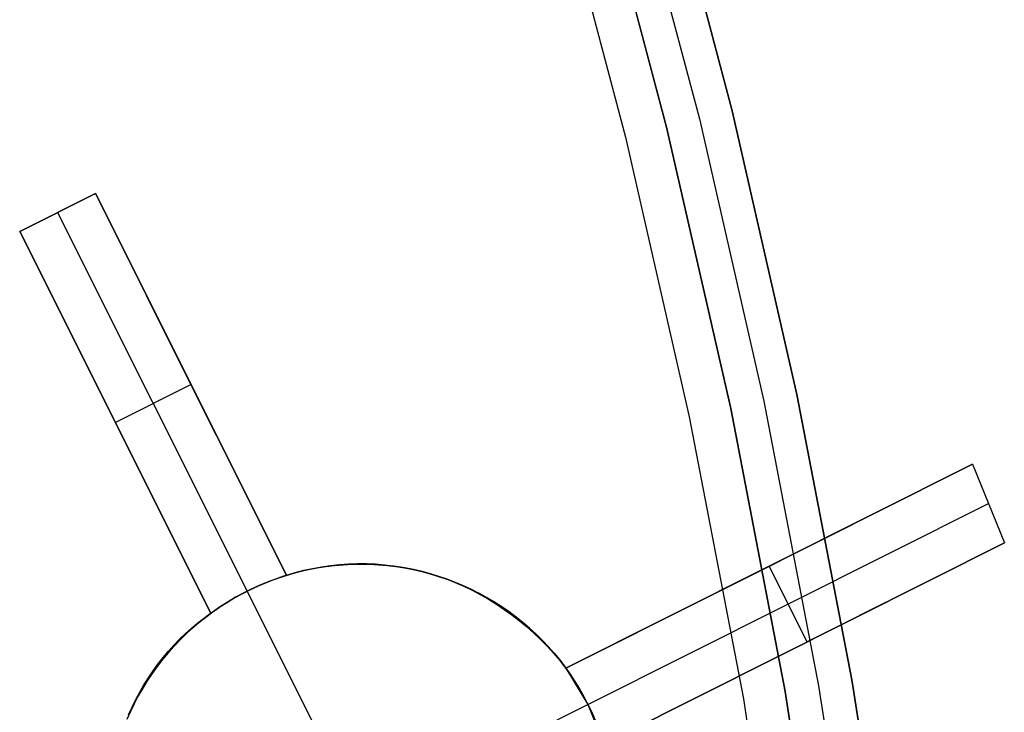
# Model space of a CAD drawing. Header units: millimetres. Extents: x 7986 to 9191, y -11326 to -10283.
# Tile 306 of 312: x 8677 to 8688, y -10649 to -10641. Entities that reach past the tile are written whole.
import ezdxf

# ---------------------------------------------------------------- set-up
doc = ezdxf.new("R2010")
doc.units = ezdxf.units.MM
doc.layers.add('BLANCO METALICO', color=7, linetype='Continuous', true_color=0xededed)
doc.layers.add('color', color=7, linetype='Continuous')

msp = doc.modelspace()

# ---------------------------------------------------------------- linework, layer by layer
at = {"layer": 'BLANCO METALICO'}
for p, q in [((8684.192, -10638.679, 143.581), (8685.071, -10641.999, 143.581)), ((8685.071, -10641.999, 141.965), (8684.192, -10638.679, 141.965)), ((8685.071, -10641.999, 140.465), (8684.192, -10638.679, 140.465)), ((8684.192, -10638.679, 142.773), (8685.071, -10641.999, 142.773)), ((8684.192, -10638.679, 141.215), (8685.071, -10641.999, 141.215)), ((8683.807, -10638.788, 143.581), (8684.683, -10642.095, 143.581)), ((8684.295, -10642.191, 143.581), (8683.422, -10638.897, 143.581)), ((8683.422, -10638.897, 141.965), (8684.295, -10642.191, 141.965)), ((8684.295, -10642.191, 142.773), (8683.422, -10638.897, 142.773)), ((8683.422, -10638.897, 140.465), (8684.295, -10642.191, 140.465)), ((8682.941, -10639.033, 139.165), (8683.809, -10642.31, 139.165)), ((8682.941, -10639.033, 139.965), (8683.809, -10642.31, 139.965)), ((8685.071, -10641.999, 143.581), (8685.836, -10645.348, 143.581)), ((8685.836, -10645.348, 141.965), (8685.071, -10641.999, 141.965)), ((8685.836, -10645.348, 140.465), (8685.071, -10641.999, 140.465)), ((8685.071, -10641.999, 142.773), (8685.836, -10645.348, 142.773)), ((8685.071, -10641.999, 141.215), (8685.836, -10645.348, 141.215)), ((8685.053, -10645.513, 143.581), (8684.295, -10642.191, 143.581)), ((8684.295, -10642.191, 141.965), (8685.053, -10645.513, 141.965)), ((8685.053, -10645.513, 142.773), (8684.295, -10642.191, 142.773)), ((8684.295, -10642.191, 140.465), (8685.053, -10645.513, 140.465)), ((8684.683, -10642.095, 143.581), (8685.444, -10645.43, 143.581)), ((8683.809, -10642.31, 139.165), (8684.564, -10645.615, 139.165)), ((8683.809, -10642.31, 139.965), (8684.564, -10645.615, 139.965)), ((8685.444, -10645.43, 143.581), (8686.09, -10648.79, 143.581)), ((8685.836, -10645.348, 143.581), (8686.484, -10648.721, 143.581)), ((8686.484, -10648.721, 141.965), (8685.836, -10645.348, 141.965)), ((8686.484, -10648.721, 140.465), (8685.836, -10645.348, 140.465)), ((8685.836, -10645.348, 142.773), (8686.484, -10648.721, 142.773)), ((8685.836, -10645.348, 141.215), (8686.484, -10648.721, 141.215)), ((8685.696, -10648.859, 143.581), (8685.053, -10645.513, 143.581)), ((8685.053, -10645.513, 141.965), (8685.696, -10648.859, 141.965)), ((8685.696, -10648.859, 142.773), (8685.053, -10645.513, 142.773)), ((8685.053, -10645.513, 140.465), (8685.696, -10648.859, 140.465)), ((8684.564, -10645.615, 139.165), (8685.203, -10648.944, 139.165)), ((8684.564, -10645.615, 139.965), (8685.203, -10648.944, 139.965)), ((8686.09, -10648.79, 143.581), (8686.619, -10652.17, 143.581)), ((8686.484, -10648.721, 143.581), (8687.016, -10652.115, 143.581)), ((8687.016, -10652.115, 141.965), (8686.484, -10648.721, 141.965)), ((8687.016, -10652.115, 140.465), (8686.484, -10648.721, 140.465)), ((8686.484, -10648.721, 142.773), (8687.016, -10652.115, 142.773)), ((8686.484, -10648.721, 141.215), (8687.016, -10652.115, 141.215)), ((8686.223, -10652.225, 143.581), (8685.696, -10648.859, 143.581)), ((8685.696, -10648.859, 141.965), (8686.223, -10652.225, 141.965)), ((8686.223, -10652.225, 142.773), (8685.696, -10648.859, 142.773)), ((8685.696, -10648.859, 140.465), (8686.223, -10652.225, 140.465)), ((8685.203, -10648.944, 139.165), (8685.728, -10652.294, 139.165)), ((8685.203, -10648.944, 139.965), (8685.728, -10652.294, 139.965))]:
    msp.add_line(p, q, dxfattribs=at)
at = {"layer": 'color', "color": 254, "true_color": 0xcad1ee}
for p, q in [((8677.548, -10642.977, -15.241), (8676.654, -10643.425, -15.241)), ((8676.654, -10643.425, -12.483), (8677.548, -10642.977, -12.9)), ((8677.548, -10642.977, -15.241), (8676.654, -10643.425, -15.241)), ((8676.654, -10643.425, -13.862), (8677.548, -10642.977, -13.862)), ((8676.654, -10643.425, -12.483), (8677.548, -10642.977, -12.9)), ((8679.807, -10647.485, -20.283), (8677.548, -10642.977, -15.241)), ((8677.548, -10642.977, -15.241), (8677.548, -10642.977, -12.9)), ((8677.548, -10642.977, -15.241), (8677.548, -10642.977, -12.9)), ((8677.548, -10642.977, -12.9), (8679.807, -10647.485, -13.411)), ((8679.807, -10647.485, -20.283), (8677.548, -10642.977, -15.241)), ((8677.548, -10642.977, -12.9), (8679.807, -10647.485, -13.411)), ((8677.101, -10643.201, -15.241), (8679.341, -10647.671, -20.241)), ((8677.101, -10643.201, -15.241), (8677.101, -10643.201, -12.691)), ((8676.654, -10643.425, -15.241), (8678.913, -10647.933, -20.283)), ((8676.654, -10643.425, -12.483), (8676.654, -10643.425, -15.241)), ((8678.913, -10647.933, -13), (8676.654, -10643.425, -12.483)), ((8676.654, -10643.425, -12.483), (8676.654, -10643.425, -15.241)), ((8676.654, -10643.425, -15.241), (8678.913, -10647.933, -20.283)), ((8678.913, -10647.933, -13), (8676.654, -10643.425, -12.483)), ((8679.807, -10647.485, -16.591), (8678.153, -10644.184, -16.591)), ((8677.165, -10644.446, -16.383), (8678.913, -10647.933, -16.383)), ((8677.783, -10645.679, -17.762), (8678.677, -10645.231, -17.762)), ((8678.677, -10645.231, -17.762), (8678.677, -10645.231, -13.141)), ((8677.783, -10645.679, -17.762), (8677.783, -10645.679, -12.728)), ((8687.911, -10646.173, -16.908), (8683.106, -10648.581, -22.283)), ((8683.106, -10648.581, -14.704), (8687.911, -10646.173, -16.908)), ((8687.911, -10646.173, -16.908), (8683.106, -10648.581, -22.283)), ((8683.106, -10648.581, -14.704), (8687.911, -10646.173, -16.908)), ((8687.911, -10646.173, -16.908), (8688.286, -10647.103, -16.99)), ((8687.911, -10646.173, -16.908), (8688.286, -10647.103, -16.99)), ((8683.367, -10649.009, -22.241), (8688.098, -10646.638, -16.948)), ((8683.106, -10648.581, -18.493), (8686.493, -10646.883, -18.493)), ((8683.554, -10649.475, -22.283), (8688.286, -10647.103, -16.99)), ((8688.286, -10647.103, -16.99), (8683.554, -10649.475, -14.826)), ((8683.554, -10649.475, -22.283), (8688.286, -10647.103, -16.99)), ((8688.286, -10647.103, -16.99), (8683.554, -10649.475, -14.826)), ((8679.909, -10647.453, -13.456), (8680.012, -10647.426, -13.501)), ((8679.909, -10647.453, -13.456), (8680.012, -10647.426, -13.501)), ((8679.965, -10647.441, -22.756), (8680.066, -10647.418, -22.756)), ((8680.072, -10647.416, -33.241), (8679.971, -10647.439, -33.241)), ((8680.072, -10647.416, -33.241), (8679.971, -10647.439, -33.241)), ((8680.012, -10647.426, -13.501), (8680.116, -10647.403, -13.546)), ((8680.012, -10647.426, -13.501), (8680.116, -10647.403, -13.546)), ((8680.066, -10647.418, -22.756), (8680.168, -10647.398, -22.756)), ((8680.174, -10647.397, -33.241), (8680.072, -10647.416, -33.241)), ((8680.174, -10647.397, -33.241), (8680.072, -10647.416, -33.241)), ((8680.116, -10647.403, -13.546), (8680.22, -10647.383, -13.592)), ((8680.116, -10647.403, -13.546), (8680.22, -10647.383, -13.592)), ((8680.168, -10647.398, -22.756), (8680.27, -10647.382, -22.756)), ((8680.277, -10647.381, -33.241), (8680.174, -10647.397, -33.241)), ((8680.277, -10647.381, -33.241), (8680.174, -10647.397, -33.241)), ((8680.22, -10647.383, -13.592), (8680.326, -10647.368, -13.637)), ((8680.22, -10647.383, -13.592), (8680.326, -10647.368, -13.637)), ((8680.27, -10647.382, -22.756), (8680.373, -10647.369, -22.756)), ((8680.379, -10647.369, -33.241), (8680.277, -10647.381, -33.241)), ((8680.379, -10647.369, -33.241), (8680.277, -10647.381, -33.241)), ((8680.326, -10647.368, -13.637), (8680.432, -10647.357, -13.682)), ((8680.326, -10647.368, -13.637), (8680.432, -10647.357, -13.682)), ((8680.373, -10647.369, -22.756), (8680.476, -10647.36, -22.756)), ((8680.483, -10647.36, -33.241), (8680.379, -10647.369, -33.241)), ((8680.483, -10647.36, -33.241), (8680.379, -10647.369, -33.241)), ((8680.432, -10647.357, -13.682), (8680.538, -10647.349, -13.727)), ((8680.432, -10647.357, -13.682), (8680.538, -10647.349, -13.727)), ((8680.476, -10647.36, -22.756), (8680.58, -10647.355, -22.756)), ((8680.586, -10647.355, -33.241), (8680.483, -10647.36, -33.241)), ((8680.586, -10647.355, -33.241), (8680.483, -10647.36, -33.241)), ((8680.538, -10647.349, -13.727), (8680.644, -10647.346, -13.772)), ((8680.538, -10647.349, -13.727), (8680.644, -10647.346, -13.772)), ((8680.58, -10647.355, -22.756), (8680.684, -10647.353, -22.756)), ((8680.69, -10647.353, -33.241), (8680.586, -10647.355, -33.241)), ((8680.69, -10647.353, -33.241), (8680.586, -10647.355, -33.241)), ((8680.644, -10647.346, -13.772), (8680.751, -10647.346, -13.817)), ((8680.644, -10647.346, -13.772), (8680.751, -10647.346, -13.817)), ((8680.684, -10647.353, -22.756), (8680.787, -10647.355, -22.756)), ((8680.793, -10647.355, -33.241), (8680.69, -10647.353, -33.241)), ((8680.793, -10647.355, -33.241), (8680.69, -10647.353, -33.241)), ((8680.751, -10647.346, -13.817), (8680.858, -10647.351, -13.861)), ((8680.751, -10647.346, -13.817), (8680.858, -10647.351, -13.861)), ((8680.787, -10647.355, -22.756), (8680.891, -10647.36, -22.756)), ((8680.896, -10647.361, -33.241), (8680.793, -10647.355, -33.241)), ((8680.896, -10647.361, -33.241), (8680.793, -10647.355, -33.241)), ((8680.858, -10647.351, -13.861), (8680.965, -10647.36, -13.905)), ((8680.858, -10647.351, -13.861), (8680.965, -10647.36, -13.905)), ((8680.891, -10647.36, -22.756), (8680.994, -10647.369, -22.756)), ((8681, -10647.37, -33.241), (8680.896, -10647.361, -33.241)), ((8681, -10647.37, -33.241), (8680.896, -10647.361, -33.241)), ((8680.965, -10647.36, -13.905), (8681.071, -10647.372, -13.948)), ((8680.965, -10647.36, -13.905), (8681.071, -10647.372, -13.948)), ((8680.994, -10647.369, -22.756), (8681.097, -10647.382, -22.756)), ((8681.102, -10647.382, -33.241), (8681, -10647.37, -33.241)), ((8681.102, -10647.382, -33.241), (8681, -10647.37, -33.241)), ((8681.071, -10647.372, -13.948), (8681.177, -10647.389, -13.991)), ((8681.071, -10647.372, -13.948), (8681.177, -10647.389, -13.991)), ((8681.097, -10647.382, -22.756), (8681.2, -10647.398, -22.756)), ((8681.205, -10647.398, -33.241), (8681.102, -10647.382, -33.241)), ((8681.205, -10647.398, -33.241), (8681.102, -10647.382, -33.241)), ((8681.177, -10647.389, -13.991), (8681.283, -10647.409, -14.034)), ((8681.177, -10647.389, -13.991), (8681.283, -10647.409, -14.034)), ((8681.2, -10647.398, -22.756), (8681.302, -10647.417, -22.756)), ((8681.306, -10647.418, -33.241), (8681.205, -10647.398, -33.241)), ((8681.306, -10647.418, -33.241), (8681.205, -10647.398, -33.241)), ((8681.283, -10647.409, -14.034), (8681.388, -10647.434, -14.076)), ((8681.283, -10647.409, -14.034), (8681.388, -10647.434, -14.076)), ((8681.302, -10647.417, -22.756), (8681.403, -10647.44, -22.756)), ((8681.407, -10647.441, -33.241), (8681.306, -10647.418, -33.241)), ((8681.407, -10647.441, -33.241), (8681.306, -10647.418, -33.241)), ((8685.956, -10648.271, -19.595), (8685.508, -10647.377, -19.595)), ((8685.508, -10647.377, -19.595), (8685.508, -10647.377, -15.805)), ((8679.57, -10647.568, -22.756), (8679.667, -10647.531, -22.756)), ((8679.674, -10647.529, -33.241), (8679.577, -10647.565, -33.241)), ((8679.674, -10647.529, -33.241), (8679.577, -10647.565, -33.241)), ((8679.604, -10647.554, -20.254), (8679.671, -10647.529, -20.262)), ((8679.604, -10647.554, -20.254), (8679.671, -10647.529, -20.262)), ((8679.667, -10647.531, -22.756), (8679.765, -10647.498, -22.756)), ((8679.671, -10647.529, -20.262), (8679.739, -10647.506, -20.271)), ((8679.671, -10647.529, -20.262), (8679.739, -10647.506, -20.271)), ((8679.772, -10647.495, -33.241), (8679.674, -10647.529, -33.241)), ((8679.772, -10647.495, -33.241), (8679.674, -10647.529, -33.241)), ((8679.739, -10647.506, -20.271), (8679.807, -10647.485, -20.283)), ((8679.739, -10647.506, -20.271), (8679.807, -10647.485, -20.283)), ((8679.765, -10647.498, -22.756), (8679.864, -10647.468, -22.756)), ((8679.871, -10647.466, -33.241), (8679.772, -10647.495, -33.241)), ((8679.871, -10647.466, -33.241), (8679.772, -10647.495, -33.241)), ((8679.807, -10647.485, -13.411), (8679.909, -10647.453, -13.456)), ((8679.807, -10647.485, -13.411), (8679.909, -10647.453, -13.456)), ((8679.807, -10647.485, -20.283), (8679.807, -10647.485, -13.411)), ((8679.807, -10647.485, -20.283), (8679.807, -10647.485, -13.411)), ((8679.864, -10647.468, -22.756), (8679.965, -10647.441, -22.756)), ((8679.971, -10647.439, -33.241), (8679.871, -10647.466, -33.241)), ((8679.971, -10647.439, -33.241), (8679.871, -10647.466, -33.241)), ((8681.388, -10647.434, -14.076), (8681.492, -10647.462, -14.117)), ((8681.388, -10647.434, -14.076), (8681.492, -10647.462, -14.117)), ((8681.403, -10647.44, -22.756), (8681.503, -10647.467, -22.756)), ((8681.507, -10647.468, -33.241), (8681.407, -10647.441, -33.241)), ((8681.507, -10647.468, -33.241), (8681.407, -10647.441, -33.241)), ((8681.492, -10647.462, -14.117), (8681.596, -10647.495, -14.158)), ((8681.492, -10647.462, -14.117), (8681.596, -10647.495, -14.158)), ((8681.503, -10647.467, -22.756), (8681.603, -10647.497, -22.756)), ((8681.607, -10647.498, -33.241), (8681.507, -10647.468, -33.241)), ((8681.607, -10647.498, -33.241), (8681.507, -10647.468, -33.241)), ((8681.596, -10647.495, -14.158), (8681.698, -10647.531, -14.198)), ((8681.596, -10647.495, -14.158), (8681.698, -10647.531, -14.198)), ((8681.603, -10647.497, -22.756), (8681.701, -10647.53, -22.756)), ((8681.705, -10647.532, -33.241), (8681.607, -10647.498, -33.241)), ((8681.705, -10647.532, -33.241), (8681.607, -10647.498, -33.241)), ((8681.698, -10647.531, -14.198), (8681.799, -10647.571, -14.237)), ((8681.698, -10647.531, -14.198), (8681.799, -10647.571, -14.237)), ((8681.701, -10647.53, -22.756), (8681.798, -10647.567, -22.756)), ((8681.801, -10647.568, -33.241), (8681.705, -10647.532, -33.241)), ((8681.801, -10647.568, -33.241), (8681.705, -10647.532, -33.241)), ((8679.288, -10647.698, -22.756), (8679.38, -10647.652, -22.756)), ((8679.387, -10647.648, -33.241), (8679.295, -10647.695, -33.241)), ((8679.387, -10647.648, -33.241), (8679.295, -10647.695, -33.241)), ((8679.341, -10647.671, -20.241), (8679.406, -10647.64, -20.241)), ((8679.341, -10647.671, -20.241), (8679.406, -10647.64, -20.241)), ((8679.38, -10647.652, -22.756), (8679.474, -10647.608, -22.756)), ((8679.482, -10647.605, -33.241), (8679.387, -10647.648, -33.241)), ((8679.482, -10647.605, -33.241), (8679.387, -10647.648, -33.241)), ((8679.406, -10647.64, -20.241), (8679.471, -10647.61, -20.244)), ((8679.406, -10647.64, -20.241), (8679.471, -10647.61, -20.244)), ((8679.471, -10647.61, -20.244), (8679.537, -10647.581, -20.248)), ((8679.471, -10647.61, -20.244), (8679.537, -10647.581, -20.248)), ((8679.474, -10647.608, -22.756), (8679.57, -10647.568, -22.756)), ((8679.577, -10647.565, -33.241), (8679.482, -10647.605, -33.241)), ((8679.577, -10647.565, -33.241), (8679.482, -10647.605, -33.241)), ((8679.537, -10647.581, -20.248), (8679.604, -10647.554, -20.254)), ((8679.537, -10647.581, -20.248), (8679.604, -10647.554, -20.254)), ((8681.798, -10647.567, -22.756), (8681.893, -10647.607, -22.756)), ((8681.799, -10647.571, -14.237), (8681.899, -10647.614, -14.275)), ((8681.799, -10647.571, -14.237), (8681.899, -10647.614, -14.275)), ((8681.897, -10647.609, -33.241), (8681.801, -10647.568, -33.241)), ((8681.897, -10647.609, -33.241), (8681.801, -10647.568, -33.241)), ((8681.893, -10647.607, -22.756), (8681.988, -10647.651, -22.756)), ((8681.991, -10647.652, -33.241), (8681.897, -10647.609, -33.241)), ((8681.991, -10647.652, -33.241), (8681.897, -10647.609, -33.241)), ((8681.899, -10647.614, -14.275), (8681.998, -10647.662, -14.313)), ((8681.899, -10647.614, -14.275), (8681.998, -10647.662, -14.313)), ((8681.988, -10647.651, -22.756), (8682.08, -10647.697, -22.756)), ((8682.083, -10647.699, -33.241), (8681.991, -10647.652, -33.241)), ((8682.083, -10647.699, -33.241), (8681.991, -10647.652, -33.241)), ((8681.998, -10647.662, -14.313), (8682.095, -10647.713, -14.35)), ((8681.998, -10647.662, -14.313), (8682.095, -10647.713, -14.35)), ((8679.09, -10647.812, -20.254), (8679.151, -10647.775, -20.248)), ((8679.09, -10647.812, -20.254), (8679.151, -10647.775, -20.248)), ((8679.107, -10647.801, -22.756), (8679.197, -10647.748, -22.756)), ((8679.204, -10647.744, -33.241), (8679.115, -10647.797, -33.241)), ((8679.204, -10647.744, -33.241), (8679.115, -10647.797, -33.241)), ((8679.151, -10647.775, -20.248), (8679.214, -10647.739, -20.244)), ((8679.151, -10647.775, -20.248), (8679.214, -10647.739, -20.244)), ((8679.197, -10647.748, -22.756), (8679.288, -10647.698, -22.756)), ((8679.295, -10647.695, -33.241), (8679.204, -10647.744, -33.241)), ((8679.295, -10647.695, -33.241), (8679.204, -10647.744, -33.241)), ((8679.214, -10647.739, -20.244), (8679.277, -10647.704, -20.241)), ((8679.214, -10647.739, -20.244), (8679.277, -10647.704, -20.241)), ((8679.277, -10647.704, -20.241), (8679.341, -10647.671, -20.241)), ((8679.277, -10647.704, -20.241), (8679.341, -10647.671, -20.241)), ((8680.125, -10649.236, -33.241), (8679.341, -10647.671, -33.241)), ((8679.341, -10647.671, -20.241), (8679.341, -10647.671, -33.241)), ((8682.08, -10647.697, -22.756), (8682.171, -10647.747, -22.756)), ((8682.174, -10647.749, -33.241), (8682.083, -10647.699, -33.241)), ((8682.174, -10647.749, -33.241), (8682.083, -10647.699, -33.241)), ((8682.095, -10647.713, -14.35), (8682.191, -10647.767, -14.385)), ((8682.095, -10647.713, -14.35), (8682.191, -10647.767, -14.385)), ((8682.171, -10647.747, -22.756), (8682.261, -10647.8, -22.756)), ((8682.263, -10647.802, -33.241), (8682.174, -10647.749, -33.241)), ((8682.263, -10647.802, -33.241), (8682.174, -10647.749, -33.241)), ((8682.191, -10647.767, -14.385), (8682.285, -10647.825, -14.42)), ((8682.191, -10647.767, -14.385), (8682.285, -10647.825, -14.42)), ((8678.913, -10647.933, -20.283), (8678.971, -10647.891, -20.271)), ((8678.913, -10647.933, -20.283), (8678.971, -10647.891, -20.271)), ((8678.935, -10647.917, -22.756), (8679.02, -10647.857, -22.756)), ((8679.027, -10647.853, -33.241), (8678.942, -10647.911, -33.241)), ((8679.027, -10647.853, -33.241), (8678.942, -10647.911, -33.241)), ((8678.971, -10647.891, -20.271), (8679.03, -10647.851, -20.262)), ((8678.971, -10647.891, -20.271), (8679.03, -10647.851, -20.262)), ((8679.02, -10647.857, -22.756), (8679.107, -10647.801, -22.756)), ((8679.115, -10647.797, -33.241), (8679.027, -10647.853, -33.241)), ((8679.115, -10647.797, -33.241), (8679.027, -10647.853, -33.241)), ((8679.03, -10647.851, -20.262), (8679.09, -10647.812, -20.254)), ((8679.03, -10647.851, -20.262), (8679.09, -10647.812, -20.254)), ((8682.261, -10647.8, -22.756), (8682.348, -10647.856, -22.756)), ((8682.35, -10647.858, -33.241), (8682.263, -10647.802, -33.241)), ((8682.35, -10647.858, -33.241), (8682.263, -10647.802, -33.241)), ((8682.285, -10647.825, -14.42), (8682.377, -10647.887, -14.454)), ((8682.285, -10647.825, -14.42), (8682.377, -10647.887, -14.454)), ((8682.348, -10647.856, -22.756), (8682.433, -10647.915, -22.756)), ((8682.435, -10647.916, -33.241), (8682.35, -10647.858, -33.241)), ((8682.435, -10647.916, -33.241), (8682.35, -10647.858, -33.241)), ((8682.377, -10647.887, -14.454), (8682.467, -10647.951, -14.486)), ((8682.377, -10647.887, -14.454), (8682.467, -10647.951, -14.486)), ((8683.554, -10649.475, -18.554), (8686.887, -10647.804, -18.554)), ((8678.759, -10648.047, -12.926), (8678.835, -10647.988, -12.962)), ((8678.759, -10648.047, -12.926), (8678.835, -10647.988, -12.962)), ((8678.771, -10648.043, -22.756), (8678.852, -10647.979, -22.756)), ((8678.859, -10647.973, -33.241), (8678.778, -10648.037, -33.241)), ((8678.859, -10647.973, -33.241), (8678.778, -10648.037, -33.241)), ((8678.835, -10647.988, -12.962), (8678.913, -10647.933, -13)), ((8678.835, -10647.988, -12.962), (8678.913, -10647.933, -13)), ((8678.852, -10647.979, -22.756), (8678.935, -10647.917, -22.756)), ((8678.942, -10647.911, -33.241), (8678.859, -10647.973, -33.241)), ((8678.942, -10647.911, -33.241), (8678.859, -10647.973, -33.241)), ((8678.913, -10647.933, -13), (8678.913, -10647.933, -20.283)), ((8678.913, -10647.933, -13), (8678.913, -10647.933, -20.283)), ((8682.433, -10647.915, -22.756), (8682.516, -10647.977, -22.756)), ((8682.518, -10647.978, -33.241), (8682.435, -10647.916, -33.241)), ((8682.518, -10647.978, -33.241), (8682.435, -10647.916, -33.241)), ((8682.467, -10647.951, -14.486), (8682.555, -10648.019, -14.518)), ((8682.467, -10647.951, -14.486), (8682.555, -10648.019, -14.518)), ((8682.516, -10647.977, -22.756), (8682.598, -10648.042, -22.756)), ((8682.599, -10648.043, -33.241), (8682.518, -10647.978, -33.241)), ((8682.599, -10648.043, -33.241), (8682.518, -10647.978, -33.241)), ((8678.612, -10648.172, -12.854), (8678.685, -10648.108, -12.889)), ((8678.612, -10648.172, -12.854), (8678.685, -10648.108, -12.889)), ((8678.616, -10648.181, -22.756), (8678.692, -10648.111, -22.756)), ((8678.699, -10648.105, -33.241), (8678.623, -10648.174, -33.241)), ((8678.699, -10648.105, -33.241), (8678.623, -10648.174, -33.241)), ((8678.685, -10648.108, -12.889), (8678.759, -10648.047, -12.926)), ((8678.685, -10648.108, -12.889), (8678.759, -10648.047, -12.926)), ((8678.692, -10648.111, -22.756), (8678.771, -10648.043, -22.756)), ((8678.778, -10648.037, -33.241), (8678.699, -10648.105, -33.241)), ((8678.778, -10648.037, -33.241), (8678.699, -10648.105, -33.241)), ((8682.555, -10648.019, -14.518), (8682.641, -10648.091, -14.548)), ((8682.555, -10648.019, -14.518), (8682.641, -10648.091, -14.548)), ((8682.598, -10648.042, -22.756), (8682.676, -10648.109, -22.756)), ((8682.678, -10648.11, -33.241), (8682.599, -10648.043, -33.241)), ((8682.678, -10648.11, -33.241), (8682.599, -10648.043, -33.241)), ((8682.641, -10648.091, -14.548), (8682.725, -10648.165, -14.577)), ((8682.641, -10648.091, -14.548), (8682.725, -10648.165, -14.577)), ((8682.676, -10648.109, -22.756), (8682.753, -10648.179, -22.756)), ((8682.754, -10648.181, -33.241), (8682.678, -10648.11, -33.241)), ((8682.754, -10648.181, -33.241), (8682.678, -10648.11, -33.241)), ((8678.475, -10648.309, -12.785), (8678.543, -10648.239, -12.819)), ((8678.475, -10648.309, -12.785), (8678.543, -10648.239, -12.819)), ((8678.542, -10648.254, -22.756), (8678.616, -10648.181, -22.756)), ((8678.543, -10648.239, -12.819), (8678.612, -10648.172, -12.854)), ((8678.543, -10648.239, -12.819), (8678.612, -10648.172, -12.854)), ((8678.623, -10648.174, -33.241), (8678.549, -10648.247, -33.241)), ((8678.623, -10648.174, -33.241), (8678.549, -10648.247, -33.241)), ((8682.725, -10648.165, -14.577), (8682.806, -10648.243, -14.605)), ((8682.725, -10648.165, -14.577), (8682.806, -10648.243, -14.605)), ((8682.753, -10648.179, -22.756), (8682.827, -10648.252, -22.756)), ((8682.828, -10648.253, -33.241), (8682.754, -10648.181, -33.241)), ((8682.828, -10648.253, -33.241), (8682.754, -10648.181, -33.241)), ((8682.806, -10648.243, -14.605), (8682.885, -10648.323, -14.632)), ((8682.806, -10648.243, -14.605), (8682.885, -10648.323, -14.632)), ((8678.402, -10648.407, -22.756), (8678.47, -10648.329, -22.756)), ((8678.477, -10648.322, -33.241), (8678.408, -10648.399, -33.241)), ((8678.477, -10648.322, -33.241), (8678.408, -10648.399, -33.241)), ((8678.41, -10648.381, -12.752), (8678.475, -10648.309, -12.785)), ((8678.41, -10648.381, -12.752), (8678.475, -10648.309, -12.785)), ((8678.47, -10648.329, -22.756), (8678.542, -10648.254, -22.756)), ((8678.549, -10648.247, -33.241), (8678.477, -10648.322, -33.241)), ((8678.549, -10648.247, -33.241), (8678.477, -10648.322, -33.241)), ((8682.827, -10648.252, -22.756), (8682.898, -10648.327, -22.756)), ((8682.899, -10648.329, -33.241), (8682.828, -10648.253, -33.241)), ((8682.899, -10648.329, -33.241), (8682.828, -10648.253, -33.241)), ((8682.885, -10648.323, -14.632), (8682.961, -10648.406, -14.657)), ((8682.885, -10648.323, -14.632), (8682.961, -10648.406, -14.657)), ((8682.898, -10648.327, -22.756), (8682.967, -10648.405, -22.756)), ((8682.968, -10648.406, -33.241), (8682.899, -10648.329, -33.241)), ((8682.968, -10648.406, -33.241), (8682.899, -10648.329, -33.241)), ((8685.92, -10648.289, -15.907), (8685.92, -10648.289, -19.636)), ((8678.342, -10648.479, -33.241), (8678.279, -10648.561, -33.241)), ((8678.342, -10648.479, -33.241), (8678.279, -10648.561, -33.241)), ((8678.287, -10648.533, -12.688), (8678.347, -10648.456, -12.719)), ((8678.287, -10648.533, -12.688), (8678.347, -10648.456, -12.719)), ((8678.336, -10648.487, -22.756), (8678.402, -10648.407, -22.756)), ((8678.408, -10648.399, -33.241), (8678.342, -10648.479, -33.241)), ((8678.408, -10648.399, -33.241), (8678.342, -10648.479, -33.241)), ((8678.347, -10648.456, -12.719), (8678.41, -10648.381, -12.752)), ((8678.347, -10648.456, -12.719), (8678.41, -10648.381, -12.752)), ((8682.961, -10648.406, -14.657), (8683.035, -10648.492, -14.681)), ((8682.961, -10648.406, -14.657), (8683.035, -10648.492, -14.681)), ((8682.967, -10648.405, -22.756), (8683.033, -10648.485, -22.756)), ((8683.033, -10648.486, -33.241), (8682.968, -10648.406, -33.241)), ((8683.033, -10648.486, -33.241), (8682.968, -10648.406, -33.241)), ((8678.213, -10648.654, -22.756), (8678.273, -10648.57, -22.756)), ((8678.279, -10648.561, -33.241), (8678.219, -10648.645, -33.241)), ((8678.279, -10648.561, -33.241), (8678.219, -10648.645, -33.241)), ((8678.229, -10648.613, -12.658), (8678.287, -10648.533, -12.688)), ((8678.229, -10648.613, -12.658), (8678.287, -10648.533, -12.688)), ((8678.273, -10648.57, -22.756), (8678.336, -10648.487, -22.756)), ((8683.033, -10648.485, -22.756), (8683.096, -10648.568, -22.756)), ((8683.096, -10648.568, -33.241), (8683.033, -10648.486, -33.241)), ((8683.096, -10648.568, -33.241), (8683.033, -10648.486, -33.241)), ((8683.035, -10648.492, -14.681), (8683.106, -10648.581, -14.704)), ((8683.035, -10648.492, -14.681), (8683.106, -10648.581, -14.704)), ((8683.157, -10648.653, -33.241), (8683.096, -10648.568, -33.241)), ((8683.157, -10648.653, -33.241), (8683.096, -10648.568, -33.241)), ((8683.096, -10648.568, -22.756), (8683.156, -10648.652, -22.756)), ((8683.106, -10648.581, -22.283), (8683.367, -10649.009, -22.241)), ((8683.106, -10648.581, -14.704), (8683.106, -10648.581, -22.283)), ((8683.106, -10648.581, -14.704), (8683.106, -10648.581, -22.283)), ((8683.106, -10648.581, -22.283), (8683.367, -10649.009, -22.241)), ((8678.122, -10648.778, -12.599), (8678.174, -10648.695, -12.628)), ((8678.122, -10648.778, -12.599), (8678.174, -10648.695, -12.628)), ((8678.155, -10648.741, -22.756), (8678.213, -10648.654, -22.756)), ((8678.219, -10648.645, -33.241), (8678.161, -10648.731, -33.241)), ((8678.219, -10648.645, -33.241), (8678.161, -10648.731, -33.241)), ((8678.174, -10648.695, -12.628), (8678.229, -10648.613, -12.658)), ((8678.174, -10648.695, -12.628), (8678.229, -10648.613, -12.658)), ((8683.156, -10648.652, -22.756), (8683.213, -10648.738, -22.756)), ((8683.214, -10648.739, -33.241), (8683.157, -10648.653, -33.241)), ((8683.214, -10648.739, -33.241), (8683.157, -10648.653, -33.241)), ((8678.107, -10648.819, -33.241), (8678.055, -10648.909, -33.241)), ((8678.107, -10648.819, -33.241), (8678.055, -10648.909, -33.241)), ((8678.072, -10648.864, -12.572), (8678.122, -10648.778, -12.599)), ((8678.072, -10648.864, -12.572), (8678.122, -10648.778, -12.599)), ((8678.101, -10648.829, -22.756), (8678.155, -10648.741, -22.756)), ((8678.161, -10648.731, -33.241), (8678.107, -10648.819, -33.241)), ((8678.161, -10648.731, -33.241), (8678.107, -10648.819, -33.241)), ((8683.213, -10648.738, -22.756), (8683.268, -10648.827, -22.756)), ((8683.268, -10648.827, -33.241), (8683.214, -10648.739, -33.241)), ((8683.268, -10648.827, -33.241), (8683.214, -10648.739, -33.241)), ((8683.319, -10648.917, -33.241), (8683.268, -10648.827, -33.241)), ((8683.319, -10648.917, -33.241), (8683.268, -10648.827, -33.241)), ((8683.268, -10648.827, -22.756), (8683.319, -10648.917, -22.756)), ((8678.002, -10649.011, -22.756), (8678.05, -10648.919, -22.756)), ((8678.055, -10648.909, -33.241), (8678.007, -10649.001, -33.241)), ((8678.055, -10648.909, -33.241), (8678.007, -10649.001, -33.241)), ((8678.025, -10648.952, -12.546), (8678.072, -10648.864, -12.572)), ((8678.025, -10648.952, -12.546), (8678.072, -10648.864, -12.572)), ((8678.05, -10648.919, -22.756), (8678.101, -10648.829, -22.756)), ((8683.367, -10649.009, -33.241), (8683.319, -10648.917, -33.241)), ((8683.367, -10649.009, -33.241), (8683.319, -10648.917, -33.241)), ((8683.319, -10648.917, -22.756), (8683.367, -10649.009, -22.756)), ((8677.941, -10649.133, -12.496), (8677.981, -10649.042, -12.52)), ((8677.941, -10649.133, -12.496), (8677.981, -10649.042, -12.52)), ((8677.957, -10649.105, -22.756), (8678.002, -10649.011, -22.756)), ((8678.007, -10649.001, -33.241), (8677.962, -10649.094, -33.241)), ((8678.007, -10649.001, -33.241), (8677.962, -10649.094, -33.241)), ((8677.981, -10649.042, -12.52), (8678.025, -10648.952, -12.546)), ((8677.981, -10649.042, -12.52), (8678.025, -10648.952, -12.546)), ((8681.803, -10649.793, -33.241), (8683.367, -10649.009, -33.241)), ((8683.412, -10649.102, -33.241), (8683.367, -10649.009, -33.241)), ((8683.367, -10649.009, -22.241), (8683.554, -10649.475, -22.283)), ((8683.367, -10649.009, -22.241), (8683.367, -10649.009, -33.241)), ((8683.412, -10649.102, -33.241), (8683.367, -10649.009, -33.241)), ((8683.367, -10649.009, -22.241), (8683.554, -10649.475, -22.283)), ((8683.367, -10649.009, -22.83), (8683.412, -10649.102, -22.83)), ((8683.367, -10649.009, -22.241), (8683.367, -10649.009, -33.241)), ((8677.962, -10649.094, -33.241), (8677.92, -10649.189, -33.241)), ((8677.962, -10649.094, -33.241), (8677.92, -10649.189, -33.241)), ((8683.453, -10649.197, -33.241), (8683.412, -10649.102, -33.241)), ((8683.453, -10649.197, -33.241), (8683.412, -10649.102, -33.241)), ((8683.412, -10649.102, -22.83), (8683.454, -10649.197, -22.83))]:
    msp.add_line(p, q, dxfattribs=at)

doc.saveas('drawing.dxf')
